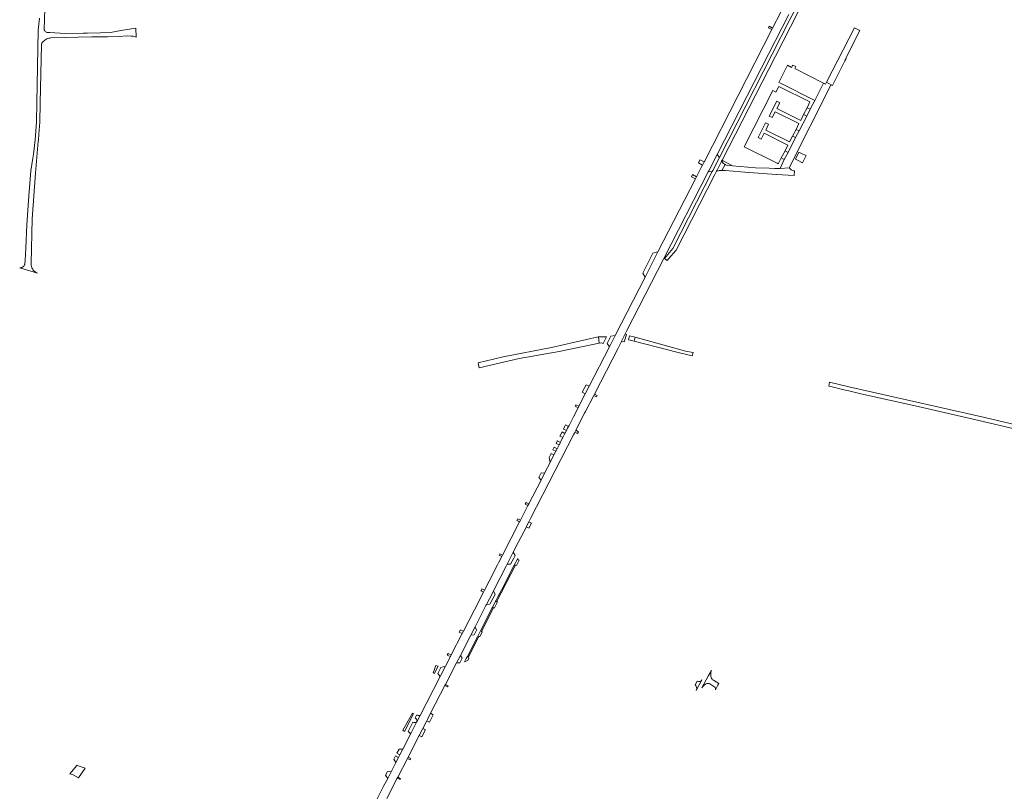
# Model space of a CAD drawing. Header units: metres. Extents: x 166325 to 190320, y 381923 to 404576.
# Tile 829 of 1056: x 176856 to 177597, y 397913 to 398494. Entities that reach past the tile are written whole.
import ezdxf

# ---------------------------------------------------------------- set-up
doc = ezdxf.new("R2010")
doc.units = ezdxf.units.M
for name, color, linetype, lineweight in [('B-WE-VH-VERHARDING_ASFALT-GV', 8, 'Continuous', 18), ('B-WE-VH-VERHARDING_BETONSTRAATSTEEN-GV', 8, 'Continuous', 18), ('B-WE-VH-VERHARDING_FUNDERING_ZAND-GV', 8, 'Continuous', 18), ('B-WE-VH-VERHARDING_GESLOTEN-GV', 8, 'Continuous', 18), ('B-WE-VH-VERHARDING_HALFVERHARDING-GV', 8, 'Continuous', 18), ('B-WE-VH-VERHARDING_STRAATBAKSTEEN-GV', 8, 'Continuous', 18)]:
    doc.layers.add(name, color=color, linetype=linetype, lineweight=lineweight)

msp = doc.modelspace()

# ---------------------------------------------------------------- linework, layer by layer
at = {"layer": 'B-WE-VH-VERHARDING_ASFALT-GV', "flags": 128}
for points in [[(177379.329, 398377.485), (177380.709, 398380.18), (177381.007, 398380.763), (177384.184, 398386.971), (177384.486, 398387.561), (177384.882, 398388.334), (177424.994, 398466.702), (177442.055, 398500.035), (177442.785, 398501.335), (177444.607, 398504.913), (177442.131, 398506.359), (177441.918, 398505.941), (177437.404, 398497.122), (177435.985, 398494.35), (177382.762, 398390.367), (177377.814, 398380.703), (177377.377, 398379.85), (177347.632, 398321.753), (177341.414, 398314.192), (177341.361, 398314.218), (177343.423, 398312.842), (177344.373, 398313.922), (177350.142, 398320.474)], [(177466.755, 398444.83), (177466.961, 398445.248), (177463.4, 398447.07), (177463.161, 398446.605), (177462.676, 398445.66), (177461.177, 398446.429), (177454.634, 398433.462), (177451.192, 398426.709), (177448.587, 398421.582), (177442.899, 398410.44), (177440.201, 398405.349), (177434.583, 398394.262), (177431.675, 398388.906), (177428.672, 398382), (177435.411, 398382.712)], [(177385.532, 398380.699), (177386.932, 398380.67), (177387.219, 398380.654), (177405.053, 398379.126), (177425.746, 398377.711), (177439.206, 398376.828), (177439.407, 398380.24), (177438.753, 398380.355), (177438.118, 398380.547), (177437.511, 398380.815), (177436.941, 398381.153), (177436.415, 398381.558), (177435.941, 398382.023), (177435.527, 398382.541), (177435.411, 398382.712), (177428.672, 398382), (177424.462, 398382.208), (177420.423, 398382.412), (177409.977, 398382.735), (177392.729, 398384.023), (177388.867, 398384.312), (177388.096, 398384.602), (177387.356, 398384.966), (177387.125, 398385.108), (177384.686, 398380.668)], [(177319.308, 398254.963), (177315.15, 398256.115), (177314.245, 398253.018), (177315.704, 398252.644), (177318.623, 398251.896)]]:
    msp.add_lwpolyline(points, close=True, dxfattribs=at)
for points in [[(177429.126, 398500.016), (177422.923, 398487.903), (177422.376, 398486.835), (177371.499, 398387.501), (177371.271, 398387.055), (177370.017, 398384.607), (177369.141, 398382.897), (177365.585, 398375.953), (177364.779, 398374.38), (177336.521, 398319.198), (177326.831, 398300.276), (177304.335, 398256.346), (177299.968, 398247.834), (177284.685, 398218.044), (177281.793, 398212.406), (177276.932, 398202.931), (177276.345, 398201.786), (177272.882, 398195.035), (177272.4, 398194.097), (177269.561, 398188.563), (177269.187, 398187.832), (177268.423, 398186.344), (177267.596, 398184.732), (177266.404, 398182.407), (177264.835, 398179.349), (177263.411, 398176.574), (177263.003, 398175.779), (177262.027, 398173.877), (177260.455, 398170.811), (177259.566, 398169.079), (177258.157, 398166.334), (177255.202, 398160.573), (177251.144, 398152.662), (177248.433, 398147.379), (177239.243, 398129.465), (177238.599, 398128.21), (177233.15, 398117.589), (177232.954, 398117.206), (177232.413, 398116.152), (177232.239, 398115.812), (177219.446, 398090.875), (177218.915, 398089.84), (177216.704, 398085.53), (177215.662, 398083.498), (177209.282, 398071.062), (177205.817, 398064.325), (177205.048, 398062.832), (177203.173, 398059.187), (177202.208, 398057.309), (177189.99, 398033.559), (177189.092, 398031.813), (177180.781, 398015.656), (177180.09, 398014.314), (177176.375, 398007.092), (177172.344, 397999.254), (177157.302, 397970.016), (177155.138, 397965.808), (177154.669, 397964.898), (177150.106, 397955.883), (177144.263, 397944.667), (177142.026, 397940.318), (177141.024, 397938.371), (177139.078, 397934.586), (177135.66, 397927.945), (177132.883, 397922.546), (177129.56, 397916.105), (177120.383, 397898.094)], [(177132.273, 397907.502), (177140.138, 397922.8), (177140.431, 397923.371), (177147.732, 397937.57), (177148.194, 397938.469), (177156.686, 397954.987), (177159.374, 397960.216), (177162.37, 397966.043), (177162.884, 397967.042), (177165.247, 397971.639), (177176.04, 397992.629), (177176.439, 397993.406), (177184.736, 398009.544), (177187.647, 398015.206), (177195.501, 398030.482), (177198.724, 398036.752), (177206.94, 398052.732), (177207.377, 398053.585), (177211.805, 398062.235), (177212.659, 398063.903), (177222.126, 398082.394), (177222.912, 398083.929), (177226.74, 398091.407), (177227.509, 398092.909), (177231.269, 398100.254), (177237.408, 398112.219), (177237.811, 398113.004), (177239.233, 398115.776), (177240.551, 398118.344), (177272.859, 398181.312), (177273.532, 398182.624), (177273.937, 398183.414), (177274.668, 398184.837), (177281.278, 398197.72), (177281.951, 398199.032), (177288.103, 398211.023), (177288.688, 398212.164), (177306.482, 398246.844), (177308.945, 398251.718), (177309.139, 398252.101), (177311.924, 398257.553), (177312.912, 398259.488), (177340.964, 398314.413), (177374.324, 398379.489), (177374.787, 398380.392), (177381.067, 398392.643), (177420.098, 398468.781), (177435.129, 398498.102)]]:
    msp.add_lwpolyline(points, dxfattribs=at)
at = {"layer": 'B-WE-VH-VERHARDING_BETONSTRAATSTEEN-GV', "flags": 128}
for points in [[(177382.762, 398390.367), (177381.067, 398392.643), (177374.787, 398380.392), (177374.324, 398379.489), (177377.377, 398379.85), (177377.814, 398380.703)], [(177312.766, 398257.125), (177311.924, 398257.553), (177309.139, 398252.101), (177308.945, 398251.718), (177311.003, 398251.555), (177311.219, 398252.239)], [(177231.946, 398086.884), (177231.318, 398087.367), (177230.836, 398088.227), (177228.267, 398083.223), (177229.138, 398083.104), (177229.964, 398082.99)], [(177229.138, 398083.104), (177228.267, 398083.223), (177218.914, 398065.002), (177215.942, 398059.412), (177214.402, 398056.408), (177214.205, 398056.023), (177214.423, 398055.912), (177214.943, 398055.713)], [(177212.708, 398051.201), (177212.225, 398051.221), (177211.726, 398051.186), (177203.012, 398034.185), (177203.606, 398033.341)], [(177215.719, 398055.562), (177215.169, 398055.652), (177214.943, 398055.713), (177214.423, 398055.912), (177214.205, 398056.023), (177211.996, 398051.713), (177211.726, 398051.186), (177212.225, 398051.221), (177212.708, 398051.201), (177212.975, 398051.165), (177213.413, 398051.062)], [(177201.624, 398029.452), (177200.515, 398029.312), (177193.443, 398015.516), (177193.828, 398014.154)], [(177169.74, 398004.79), (177170.873, 398007.154), (177169.237, 398007.543), (177167.077, 398002.111), (177168.153, 398001.71)], [(177152.368, 397971.088), (177151.625, 397971.635), (177144.194, 397958.948), (177145.558, 397957.877)], [(177161.371, 397959.142), (177159.374, 397960.216), (177156.686, 397954.987), (177158.718, 397953.974)]]:
    msp.add_lwpolyline(points, close=True, dxfattribs=at)
at = {"layer": 'B-WE-VH-VERHARDING_FUNDERING_ZAND-GV', "flags": 128}
for points in [[(177376.833, 398003.823), (177374.392, 397999.558), (177369.651, 397990.795)], [(177365.943, 397995.885), (177364.432, 397992.945)], [(177365.413, 397988.909), (177369.683, 397996.942)], [(177375.539, 397993.734), (177379.318, 397991.367)], [(177379.768, 397989.323), (177381.668, 397992.758), (177382.33, 397993.954), (177378.278, 397996.492)]]:
    msp.add_lwpolyline(points, dxfattribs=at)
at = {"layer": 'B-WE-VH-VERHARDING_FUNDERING_ZAND-GV'}
for points in [[(177376.646, 397998.542, -0.163419), (177376.833, 398003.823)], [(177378.278, 397996.492, -0.1971627), (177376.646, 397998.542)], [(177364.432, 397992.945, -0.3669489), (177365.413, 397988.909)], [(177369.683, 397996.942, -0.4055635), (177365.943, 397995.885)], [(177369.651, 397990.795, -0.1576804), (177373.356, 397994.085)], [(177373.356, 397994.085, -0.2276029), (177375.539, 397993.734)], [(177379.318, 397991.367, -0.3375828), (177379.768, 397989.323)]]:
    msp.add_lwpolyline(points, format="xyb", dxfattribs=at)
at = {"layer": 'B-WE-VH-VERHARDING_GESLOTEN-GV', "flags": 128}
msp.add_lwpolyline([(177488.574, 398486.197), (177484.576, 398488.205), (177463.4, 398447.07), (177466.961, 398445.248), (177468.128, 398444.651), (177477.412, 398463.197), (177478.142, 398464.558), (177478.434, 398465.101), (177477.949, 398465.348)], close=True, dxfattribs=at)
at = {"layer": 'B-WE-VH-VERHARDING_HALFVERHARDING-GV', "flags": 128}
msp.add_lwpolyline([(176870.484, 398495.278), (176869.63, 398486.323), (176868.627, 398431.497), (176868.247, 398417.044), (176867.172, 398403.826), (176865.912, 398392.815), (176865.478, 398390.021), (176863.971, 398380.314), (176862.425, 398361.557), (176860.984, 398339.644), (176860.217, 398322.039), (176859.76, 398312.921), (176859.523, 398310.274), (176859.479, 398309.789), (176859.351, 398309.503), (176859.054, 398309.003), (176858.685, 398308.554), (176858.476, 398308.352), (176858.016, 398307.997), (176857.33, 398307.64), (176856.775, 398307.467), (176856.201, 398307.379), (176855.619, 398307.378), (176863.25, 398304.978), (176868.966, 398303.181), (176868.26, 398303.521), (176867.592, 398303.931), (176866.969, 398304.407), (176866.399, 398304.944), (176865.886, 398305.537), (176865.436, 398306.178), (176865.053, 398306.862), (176864.743, 398307.582), (176864.507, 398308.329), (176864.349, 398309.097), (176864.269, 398309.877), (176864.267, 398310.599), (176864.929, 398344.18), (176867.483, 398378.638), (176869.573, 398402.7), (176869.674, 398403.581), (176870.031, 398407.975), (176870.758, 398416.909), (176871.14, 398431.441), (176871.952, 398475.802), (176872.361, 398476.523), (176872.838, 398477.201), (176873.379, 398477.83), (176873.977, 398478.403), (176874.628, 398478.917), (176875.325, 398479.365), (176876.062, 398479.744), (176876.833, 398480.051), (176877.629, 398480.281), (176878.443, 398480.434), (176878.997, 398480.492), (176909.924, 398481.312), (176921.761, 398481.354), (176929.81, 398481.612), (176937.014, 398481.957), (176939.694, 398481.934), (176941.112, 398481.703), (176941.761, 398481.548), (176943.376, 398481.163), (176943.075, 398487.755), (176931.803, 398486.199), (176928.027, 398485.356), (176924.101, 398484.706), (176916.495, 398484.293), (176906.607, 398484.197), (176905.851, 398484.19), (176903.456, 398484.141), (176889.953, 398483.865), (176878.219, 398484.656), (176877.119, 398484.707), (176876.661, 398484.662), (176876.202, 398484.696), (176875.894, 398484.765), (176875.464, 398484.93), (176875.069, 398485.167), (176874.721, 398485.468), (176874.431, 398485.825), (176874.206, 398486.227), (176874.055, 398486.662), (176874.006, 398486.896), (176875.149, 398518.182)], dxfattribs=at)
msp.add_lwpolyline([(176870.484, 398495.278), (176869.63, 398486.323), (176868.627, 398431.497), (176868.247, 398417.044), (176867.172, 398403.826), (176865.912, 398392.815), (176865.478, 398390.021), (176863.971, 398380.314), (176862.425, 398361.557), (176860.984, 398339.644), (176860.217, 398322.039), (176859.76, 398312.921), (176859.523, 398310.274), (176859.479, 398309.789), (176859.351, 398309.503), (176859.054, 398309.003), (176858.685, 398308.554), (176858.476, 398308.352), (176858.016, 398307.997), (176857.33, 398307.64), (176856.775, 398307.467), (176856.201, 398307.379), (176855.619, 398307.378), (176863.25, 398304.978), (176868.966, 398303.181), (176868.26, 398303.521), (176867.592, 398303.931), (176866.969, 398304.407), (176866.399, 398304.944), (176865.886, 398305.537), (176865.436, 398306.178), (176865.053, 398306.862), (176864.743, 398307.582), (176864.507, 398308.329), (176864.349, 398309.097), (176864.269, 398309.877), (176864.267, 398310.599), (176864.929, 398344.18), (176867.483, 398378.638), (176869.573, 398402.7), (176869.674, 398403.581), (176870.031, 398407.975), (176870.758, 398416.909), (176871.14, 398431.441), (176871.952, 398475.802), (176872.361, 398476.523), (176872.838, 398477.201), (176873.379, 398477.83), (176873.977, 398478.403), (176874.628, 398478.917), (176875.325, 398479.365), (176876.062, 398479.744), (176876.833, 398480.051), (176877.629, 398480.281), (176878.443, 398480.434), (176878.997, 398480.492), (176909.924, 398481.312), (176921.761, 398481.354), (176929.81, 398481.612), (176937.014, 398481.957), (176939.694, 398481.934), (176941.112, 398481.703), (176941.761, 398481.548), (176943.376, 398481.163), (176943.075, 398487.755), (176931.803, 398486.199), (176928.027, 398485.356), (176924.101, 398484.706), (176916.495, 398484.293), (176906.607, 398484.197), (176905.851, 398484.19), (176903.456, 398484.141), (176889.953, 398483.865), (176878.219, 398484.656), (176877.119, 398484.707), (176876.661, 398484.662), (176876.202, 398484.696), (176875.894, 398484.765), (176875.464, 398484.93), (176875.069, 398485.167), (176874.721, 398485.468), (176874.431, 398485.825), (176874.206, 398486.227), (176874.055, 398486.662), (176874.006, 398486.896), (176875.149, 398518.182)], dxfattribs=at)
for points in [[(177461.177, 398446.429), (177439.61, 398457.498), (177440.335, 398458.911), (177438.122, 398460.054), (177437.221, 398458.31), (177434.204, 398459.869), (177427.694, 398446.974), (177428.964, 398446.337), (177454.634, 398433.462)], [(177442.771, 398415.986), (177424.844, 398424.851), (177422.671, 398420.459), (177420.341, 398421.612), (177425.966, 398432.785), (177428.297, 398431.633), (177426.125, 398427.24), (177444.066, 398418.368), (177446.263, 398422.748), (177448.868, 398427.874), (177451.064, 398432.254), (177427.716, 398443.967), (177425.455, 398439.593), (177423.138, 398440.772), (177401.503, 398398.553), (177426.371, 398386.085), (177427.155, 398385.692), (177429.351, 398390.072), (177432.266, 398395.438), (177434.456, 398399.806), (177416.458, 398408.618), (177414.285, 398404.226), (177411.955, 398405.379), (177417.58, 398416.552), (177419.911, 398415.4), (177417.739, 398411.007), (177435.68, 398402.135), (177437.877, 398406.515), (177440.575, 398411.605)], [(177451.192, 398426.709), (177448.868, 398427.874), (177446.263, 398422.748), (177448.587, 398421.582)], [(177442.899, 398410.44), (177440.575, 398411.605), (177437.877, 398406.515), (177440.201, 398405.349)], [(177434.583, 398394.262), (177432.266, 398395.438), (177429.351, 398390.072), (177431.675, 398388.906)], [(177448.085, 398391.825), (177445.207, 398393.221), (177443.109, 398394.239), (177442.7, 398394.437), (177440.103, 398389.084), (177440.539, 398388.873), (177442.281, 398388.03), (177445.486, 398386.48)], [(177262.199, 398244.166), (177292.203, 398250.526), (177291.751, 398255.204), (177291.483, 398255.205), (177256.256, 398247.344), (177219.785, 398240.151), (177201.09, 398235.804), (177201.871, 398231.871), (177231.939, 398238.921), (177251.928, 398242.449)], [(177363.006, 398243.509), (177357.346, 398244.521), (177356.407, 398244.689), (177319.308, 398254.963), (177318.623, 398251.896), (177351.793, 398243.398), (177362.398, 398241.004)], [(177611.342, 398187.681), (177582.717, 398194.408), (177480.267, 398217.686), (177465.804, 398221.228), (177465.194, 398218.144), (177466.703, 398217.812), (177476.599, 398215.446), (177480.207, 398214.584), (177489.311, 398212.407), (177532.451, 398202.87), (177578.344, 398192.287), (177606.051, 398185.622), (177605.991, 398184.745), (177605.643, 398182.411), (177604.662, 398175.842), (177608.718, 398174.625), (177609.702, 398181.091)]]:
    msp.add_lwpolyline(points, close=True, dxfattribs=at)
at = {"layer": 'B-WE-VH-VERHARDING_STRAATBAKSTEEN-GV', "flags": 128}
for points in [[(177420.385, 398489.263), (177419.835, 398488.196), (177422.376, 398486.835), (177422.923, 398487.903)], [(177368.183, 398388.636), (177366.989, 398386.271), (177370.017, 398384.607), (177371.271, 398387.055)], [(177386, 398385.899), (177385.396, 398386.459), (177384.849, 398387.076), (177384.486, 398387.561), (177384.184, 398386.971), (177381.007, 398380.763), (177380.709, 398380.18), (177382.086, 398380.428), (177382.741, 398380.517), (177384.134, 398380.648), (177384.686, 398380.668), (177387.125, 398385.108), (177386.655, 398385.399)], [(177386, 398385.899), (177386.655, 398385.399), (177387.125, 398385.108), (177387.356, 398384.966), (177388.096, 398384.602), (177388.867, 398384.312), (177392.729, 398384.023), (177385.757, 398387.853), (177384.882, 398388.334), (177384.486, 398387.561), (177384.849, 398387.076), (177385.396, 398386.459)], [(177365.585, 398375.953), (177362.56, 398377.502), (177361.764, 398375.924), (177364.779, 398374.38)], [(177336.521, 398319.198), (177332.606, 398318.191), (177325.055, 398303.239), (177326.831, 398300.276)], [(177295.527, 398255.188), (177291.751, 398255.204), (177292.203, 398250.526), (177293.693, 398250.842), (177295.304, 398250.234), (177297.839, 398255.179)], [(177304.335, 398256.346), (177300.979, 398255.69), (177298.187, 398250.213), (177299.968, 398247.834)], [(177284.685, 398218.044), (177282.387, 398219.223), (177279.505, 398213.572), (177281.793, 398212.406)], [(177290.684, 398211.14), (177288.688, 398212.164), (177288.103, 398211.023), (177290.099, 398209.999)], [(177276.932, 398202.931), (177274.671, 398204.091), (177274.087, 398202.944), (177276.345, 398201.786)], [(177266.404, 398182.407), (177264.233, 398183.617), (177262.643, 398180.499), (177264.835, 398179.349)], [(177268.423, 398186.344), (177269.187, 398187.832), (177266.945, 398188.936), (177266.176, 398187.428), (177265.349, 398185.806), (177267.596, 398184.732)], [(177276.664, 398183.813), (177274.668, 398184.837), (177273.937, 398183.414), (177275.933, 398182.389)], [(177263.003, 398175.779), (177261.347, 398176.631), (177260.811, 398176.906), (177260.68, 398176.649), (177259.837, 398174.995), (177262.027, 398173.877)], [(177260.455, 398170.811), (177258.326, 398172.032), (177257.39, 398170.196), (177259.566, 398169.079)], [(177258.157, 398166.334), (177255.988, 398167.447), (177254.458, 398164.446), (177255.202, 398160.573)], [(177251.144, 398152.662), (177248.559, 398152.875), (177246.762, 398149.351), (177248.433, 398147.379)], [(177239.243, 398129.465), (177237.149, 398130.496), (177236.466, 398129.157), (177238.599, 398128.21)], [(177230.908, 398118.255), (177230.398, 398117.255), (177230.174, 398116.817), (177232.239, 398115.812), (177232.413, 398116.152), (177232.954, 398117.206)], [(177241.231, 398114.751), (177239.233, 398115.776), (177237.811, 398113.004), (177237.408, 398112.219), (177239.406, 398111.194), (177239.852, 398112.063)], [(177219.446, 398090.875), (177217.466, 398091.891), (177216.938, 398090.855), (177218.915, 398089.84)], [(177227.817, 398088.607), (177228.822, 398090.566), (177227.509, 398092.909), (177226.74, 398091.407), (177222.912, 398083.929), (177225.464, 398084.021)], [(177205.817, 398064.325), (177203.911, 398065.305), (177203.46, 398064.42), (177203.141, 398063.813), (177205.048, 398062.832)], [(177207.377, 398053.585), (177209.936, 398053.741), (177212.898, 398059.396), (177213.751, 398061.068), (177212.659, 398063.903), (177211.805, 398062.235)], [(177189.99, 398033.559), (177187.8, 398034.623), (177186.864, 398032.842), (177189.092, 398031.813)], [(177199.92, 398034.246), (177198.724, 398036.752), (177195.501, 398030.482), (177198.067, 398030.636)], [(177204.08, 398032.668), (177203.606, 398033.341), (177203.012, 398034.185), (177200.77, 398029.81), (177200.515, 398029.312), (177201.624, 398029.452), (177202.406, 398029.55)], [(177180.781, 398015.656), (177178.423, 398016.781), (177177.668, 398015.346), (177180.09, 398014.314)], [(177189.099, 398013.163), (177187.647, 398015.206), (177184.736, 398009.544), (177187.229, 398009.52)], [(177194.118, 398013.127), (177193.828, 398014.154), (177193.443, 398015.516), (177192.921, 398014.497), (177192.122, 398012.939), (177190.775, 398010.312), (177193.388, 398011.508)], [(177173.048, 398006.136), (177170.766, 398001.645), (177172.344, 397999.254), (177176.375, 398007.092)], [(177176.439, 397993.406), (177176.04, 397992.629), (177177.977, 397991.495), (177178.395, 397992.31)], [(177167.234, 397970.566), (177165.247, 397971.639), (177162.884, 397967.042), (177162.37, 397966.043), (177164.383, 397965.01)], [(177138.802, 397939.515), (177137.536, 397937.056), (177139.078, 397934.586), (177141.024, 397938.371)], [(177141.413, 397944.585), (177139.805, 397941.462), (177142.026, 397940.318), (177144.263, 397944.667)], [(177148.194, 397938.469), (177147.732, 397937.57), (177149.764, 397936.528), (177150.225, 397937.427)], [(176899.83, 397922.873), (176905.055, 397930.258), (176900.456, 397931.829), (176898.618, 397932.456), (176898.566, 397932.388), (176893.308, 397926.119), (176895.856, 397925.362)], [(177132.883, 397922.546), (177135.66, 397927.945), (177132.802, 397927.862), (177131.338, 397925.02)], [(177140.431, 397923.371), (177140.138, 397922.8), (177142.179, 397921.751), (177142.473, 397922.323)]]:
    msp.add_lwpolyline(points, close=True, dxfattribs=at)
for points in [[(177154.622, 397970.223), (177153.57, 397968.182)], [(177155.138, 397965.808), (177157.302, 397970.016)], [(177151.832, 397964.811), (177148.241, 397957.843)], [(177150.106, 397955.883), (177154.669, 397964.898)]]:
    msp.add_lwpolyline(points, dxfattribs=at)
at = {"layer": 'B-WE-VH-VERHARDING_STRAATBAKSTEEN-GV'}
for points in [[(177153.57, 397968.182, -0.1440825), (177155.138, 397965.808)], [(177157.302, 397970.016, -0.0682797), (177154.622, 397970.223)], [(177154.669, 397964.898, -0.1180903), (177151.832, 397964.811)], [(177148.241, 397957.843, -0.1832653), (177150.106, 397955.883)]]:
    msp.add_lwpolyline(points, format="xyb", dxfattribs=at)

doc.saveas('drawing.dxf')
